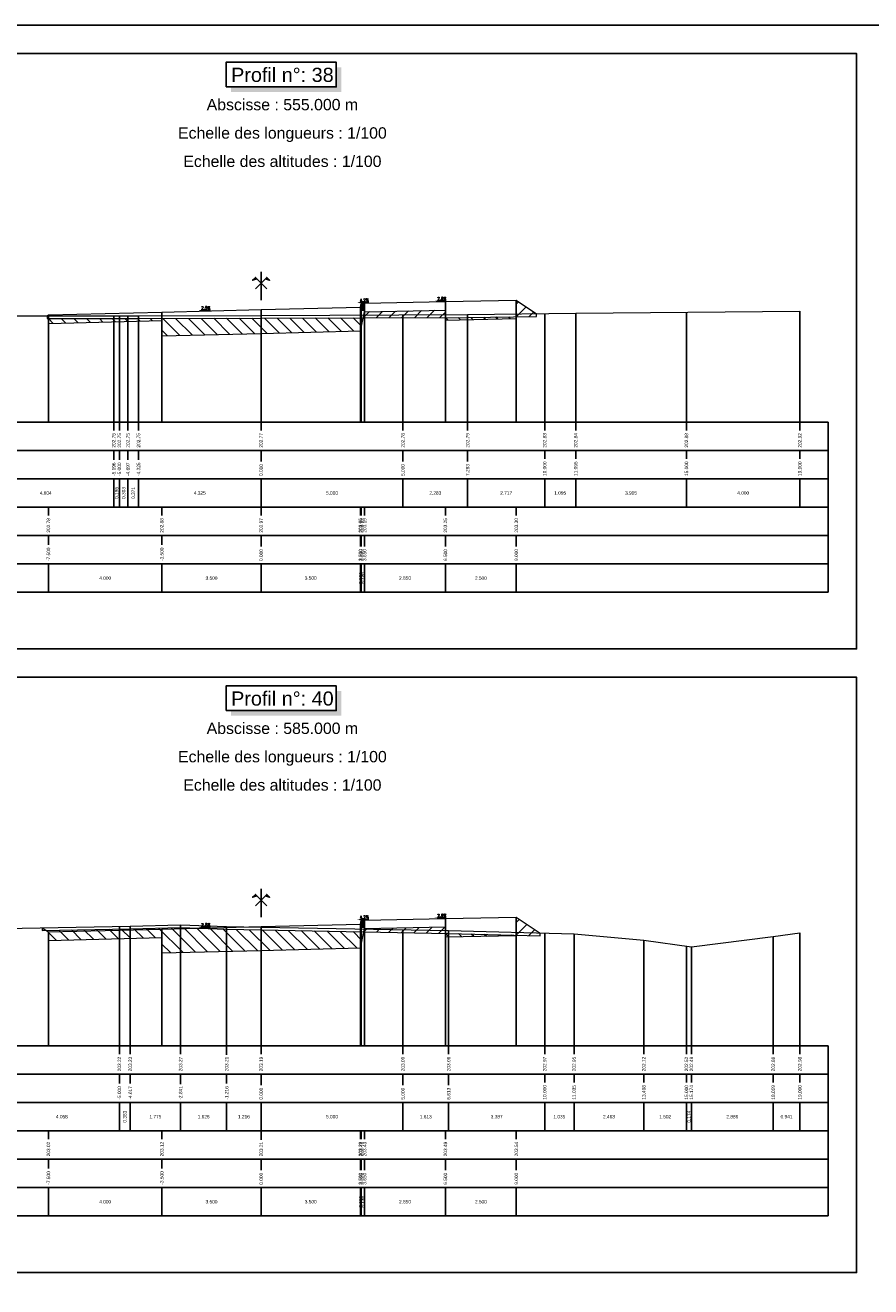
# Model space of a CAD drawing. Extents: x 1616800 to 1632437, y 2248456 to 2251974.
# Tile 386 of 399: x 1627876 to 1628175, y 2250229 to 2250674. Entities that reach past the tile are written whole.
import ezdxf
from ezdxf.enums import TextEntityAlignment as Align

# ---------------------------------------------------------------- set-up
doc = ezdxf.new("R2010")
doc.units = 0
doc.header["$LTSCALE"] = 2
doc.header["$PDMODE"] = 3
doc.header["$PDSIZE"] = 0.2
doc.layers.get('0').update_dxf_attribs({"linetype": 'CONTINUOUS'})
doc.layers.get('Defpoints').update_dxf_attribs({"linetype": 'CONTINUOUS'})
for name, color, linetype in [('X-PAP-PL_PT_1_Basse', 7, 'CONTINUOUS'), ('X-PAP-PL_PT_1_Bordure_T2', 7, 'CONTINUOUS'), ('X-PAP-PL_PT_1_Construction', 7, 'CONTINUOUS'), ('X-PAP-PL_PT_1_CotationsPentes', 7, 'CONTINUOUS'), ('X-PAP-PL_PT_1_FF', 7, 'CONTINUOUS'), ('X-PAP-PL_PT_1_Hachures', 7, 'CONTINUOUS'), ('X-PAP-PL_PT_1_MiseEnPage', 7, 'CONTINUOUS'), ('X-PAP-PL_PT_1_Ombrage', 7, 'CONTINUOUS'), ('X-PAP-PL_PT_1_PR', 7, 'CONTINUOUS'), ('X-PAP-PL_PT_1_Rappel', 7, 'CONTINUOUS'), ('X-PAP-PL_PT_1_Talus', 7, 'CONTINUOUS'), ('X-PAP-PL_PT_1_Textes', 7, 'CONTINUOUS'), ('X-PAP-PL_PT_1_TN', 7, 'CONTINUOUS'), ('X-PAP-PL_PT_1_TN décapé', 7, 'CONTINUOUS')]:
    doc.layers.add(name, color=color, linetype=linetype)
doc.styles.add('ARIAL-GRAS', font='arial.ttf')
doc.styles.add('COVA_COTATION', font='txt.shx')
doc.dimstyles.new('COVA_FLECHE0', dxfattribs={"dimtxt": 1, "dimasz": 1, "dimexe": 1, "dimexo": 0.625, "dimgap": 0.3, "dimtad": 1, "dimdec": 3, "dimzin": 0, "dimdsep": 46, "dimtxsty": 'COVA_COTATION', "dimblk2": 'NONE', "dimsah": 1, "dimcen": 0.09, "dimse1": 1, "dimse2": 1, "dimclrd": 7, "dimclrt": 7, "dimadec": 0, "dimazin": 0, "dimtfac": 1, "dimtdec": 4, "dimtofl": 0, "dimtmove": 2, "dimatfit": 3, "dimfxl": 1, "dimtolj": 1, "dimtzin": 0, "dimarcsym": 0})

# ---------------------------------------------------------------- blocks, each defined once
blk = doc.blocks.new('CovPrTrAxe')
blk.add_line((0, 0), (0, 1))
for points in [[(0.2, 0.4), (-0.2, 0.8), (-0.3, 0.7), (-0.15, 0.75)], [(-0.2, 0.4), (0.2, 0.8), (0.3, 0.7), (0.15, 0.75)]]:
    blk.add_lwpolyline(points)
blk = doc.blocks.new('*D489')
at = {"layer": 'Defpoints', "color": 0, "transparency": 16777216}
for p in [(1627937.43, 2250573.19), (1627941.62, 2250573.59), (1627941.63, 2250573.29)]:
    blk.add_point(p, dxfattribs=at)
at = {"layer": 'X-PAP-PL_PT_1_CotationsPentes', "color": 7, "lineweight": -2, "transparency": 16777216}
blk.add_line((1627938.42, 2250573.51), (1627941.62, 2250573.59), dxfattribs=at)
at = {"layer": 'X-PAP-PL_PT_1_CotationsPentes', "color": 7, "transparency": 16777216}
blk.add_solid([(1627938.42, 2250573.68), (1627938.43, 2250573.35), (1627937.42, 2250573.49)], dxfattribs=at)
at = {"layer": 'X-PAP-PL_PT_1_CotationsPentes', "color": 7, "transparency": 16777216, "insert": (1627940, 2250574.35), "char_height": 1, "attachment_point": 5, "rotation": 1.4321, "style": 'COVA_COTATION'}
blk.add_mtext('\\A1;2.5%', dxfattribs=at)
blk = doc.blocks.new('_None')
blk = doc.blocks.new('*D490')
at = {"layer": 'Defpoints', "color": 0, "transparency": 16777216}
for p in [(1627993.33, 2250575.9), (1627997.51, 2250576.38), (1627997.53, 2250576.08)]:
    blk.add_point(p, dxfattribs=at)
at = {"layer": 'X-PAP-PL_PT_1_CotationsPentes', "color": 7, "lineweight": -2, "transparency": 16777216}
blk.add_line((1627994.32, 2250576.24), (1627997.51, 2250576.38), dxfattribs=at)
at = {"layer": 'X-PAP-PL_PT_1_CotationsPentes', "color": 7, "transparency": 16777216}
blk.add_solid([(1627994.31, 2250576.41), (1627994.32, 2250576.08), (1627993.32, 2250576.2)], dxfattribs=at)
at = {"layer": 'X-PAP-PL_PT_1_CotationsPentes', "color": 7, "transparency": 16777216, "insert": (1627995.88, 2250577.11), "char_height": 1, "attachment_point": 5, "rotation": 2.3859, "style": 'COVA_COTATION'}
blk.add_mtext('\\A1;4.2%', dxfattribs=at)
blk = doc.blocks.new('*D491')
at = {"layer": 'Defpoints', "color": 0, "transparency": 16777216}
for p in [(1628020.76, 2250576.51), (1628024.79, 2250576.89), (1628024.79, 2250576.59)]:
    blk.add_point(p, dxfattribs=at)
at = {"layer": 'X-PAP-PL_PT_1_CotationsPentes', "color": 7, "lineweight": -2, "transparency": 16777216}
blk.add_line((1628021.76, 2250576.83), (1628024.79, 2250576.89), dxfattribs=at)
at = {"layer": 'X-PAP-PL_PT_1_CotationsPentes', "color": 7, "transparency": 16777216}
blk.add_solid([(1628021.75, 2250577), (1628021.76, 2250576.66), (1628020.76, 2250576.81)], dxfattribs=at)
at = {"layer": 'X-PAP-PL_PT_1_CotationsPentes', "color": 7, "transparency": 16777216, "insert": (1628023.26, 2250577.66), "char_height": 1, "attachment_point": 5, "rotation": 1.1458, "style": 'COVA_COTATION'}
blk.add_mtext('\\A1;2.0%', dxfattribs=at)
blk = doc.blocks.new('*D495')
at = {"layer": 'Defpoints', "color": 0, "transparency": 16777216}
for p in [(1627937.43, 2250355.59), (1627941.62, 2250355.99), (1627941.63, 2250355.69)]:
    blk.add_point(p, dxfattribs=at)
at = {"layer": 'X-PAP-PL_PT_1_CotationsPentes', "color": 7, "lineweight": -2, "transparency": 16777216}
blk.add_line((1627938.42, 2250355.91), (1627941.62, 2250355.99), dxfattribs=at)
at = {"layer": 'X-PAP-PL_PT_1_CotationsPentes', "color": 7, "transparency": 16777216}
blk.add_solid([(1627938.42, 2250356.08), (1627938.43, 2250355.75), (1627937.42, 2250355.89)], dxfattribs=at)
at = {"layer": 'X-PAP-PL_PT_1_CotationsPentes', "color": 7, "transparency": 16777216, "insert": (1627940, 2250356.75), "char_height": 1, "attachment_point": 5, "rotation": 1.4321, "style": 'COVA_COTATION'}
blk.add_mtext('\\A1;2.5%', dxfattribs=at)
blk = doc.blocks.new('*D496')
at = {"layer": 'Defpoints', "color": 0, "transparency": 16777216}
for p in [(1627993.33, 2250358.3), (1627997.51, 2250358.78), (1627997.53, 2250358.48)]:
    blk.add_point(p, dxfattribs=at)
at = {"layer": 'X-PAP-PL_PT_1_CotationsPentes', "color": 7, "lineweight": -2, "transparency": 16777216}
blk.add_line((1627994.32, 2250358.64), (1627997.51, 2250358.78), dxfattribs=at)
at = {"layer": 'X-PAP-PL_PT_1_CotationsPentes', "color": 7, "transparency": 16777216}
blk.add_solid([(1627994.31, 2250358.81), (1627994.32, 2250358.48), (1627993.32, 2250358.6)], dxfattribs=at)
at = {"layer": 'X-PAP-PL_PT_1_CotationsPentes', "color": 7, "transparency": 16777216, "insert": (1627995.88, 2250359.51), "char_height": 1, "attachment_point": 5, "rotation": 2.3859, "style": 'COVA_COTATION'}
blk.add_mtext('\\A1;4.2%', dxfattribs=at)
blk = doc.blocks.new('*D497')
at = {"layer": 'Defpoints', "color": 0, "transparency": 16777216}
for p in [(1628020.76, 2250358.91), (1628024.79, 2250359.29), (1628024.79, 2250358.99)]:
    blk.add_point(p, dxfattribs=at)
at = {"layer": 'X-PAP-PL_PT_1_CotationsPentes', "color": 7, "lineweight": -2, "transparency": 16777216}
blk.add_line((1628021.76, 2250359.23), (1628024.79, 2250359.29), dxfattribs=at)
at = {"layer": 'X-PAP-PL_PT_1_CotationsPentes', "color": 7, "transparency": 16777216}
blk.add_solid([(1628021.75, 2250359.4), (1628021.76, 2250359.06), (1628020.76, 2250359.21)], dxfattribs=at)
at = {"layer": 'X-PAP-PL_PT_1_CotationsPentes', "color": 7, "transparency": 16777216, "insert": (1628023.26, 2250360.06), "char_height": 1, "attachment_point": 5, "rotation": 1.1458, "style": 'COVA_COTATION'}
blk.add_mtext('\\A1;2.0%', dxfattribs=at)

msp = doc.modelspace()

# ---------------------------------------------------------------- hatches: boundary and pattern name
at = {"layer": 'X-PAP-PL_PT_1_Hachures'}
h = msp.add_hatch(dxfattribs=at)
h.set_pattern_fill('_U', scale=0.2, angle=45.000009, style=0, pattern_type=0)
h.set_pattern_definition([(45.00001, (1627664.528, 2250664.0711), (-0.14142138, 0.14142133), [])])
h.paths.add_polyline_path([(1627994.828, 2250575.9657), (1627994.528, 2250574.6157), (1627994.528, 2250573.5157), (1627996.028, 2250573.5157), (1627996.028, 2250576.0157)])
h = msp.add_hatch(dxfattribs=at)
h.set_pattern_fill('ANSI31', color=1, style=0)
h.set_pattern_definition([(45, (1628049.528, 2250571.22), (-2.2451, 2.2451), [])])
h.paths.add_polyline_path([(1628049.528, 2250571.2199), (1628056.6752, 2250571.3209), (1628056.6752, 2250572.3209), (1628049.528, 2250577.0857)])
h = msp.add_hatch(dxfattribs=at)
h.set_pattern_fill('ANSI31', color=1, style=0)
h.set_pattern_definition([(45, (1627884.117, 2250571.5917), (-2.245, 2.245), [])])
h.paths.add_polyline_path([(1627884.117, 2250571.5917), (1627884.117, 2250570.5917), (1627884.528, 2250570.5918), (1627884.528, 2250571.8657)])
h = msp.add_hatch(dxfattribs=at)
h.set_pattern_fill('ANSI31', color=6, angle=90, style=0)
h.set_pattern_definition([(135, (1627884.528, 2250570.5918), (-2.24506, -2.24506), [])])
h.paths.add_polyline_path([(1627884.528, 2250570.5918), (1627907.5699, 2250570.5967), (1627912.5628, 2250570.598), (1627916.2776, 2250570.5973), (1627959.528, 2250570.7388), (1627995.5518, 2250570.8567), (1627994.528, 2250566.2157), (1627959.528, 2250565.3407), (1627924.528, 2250564.4657), (1627924.528, 2250569.8657), (1627884.528, 2250568.8657)])
h = msp.add_hatch(dxfattribs=at)
h.set_pattern_fill('ANSI31', color=1, style=0)
h.set_pattern_definition([(45, (1627995.5518, 2250570.8567), (-2.24506, 2.24506), [])])
h.paths.add_polyline_path([(1627995.5518, 2250570.8567), (1628024.528, 2250570.9515), (1628024.528, 2250573.5857), (1627996.028, 2250573.0157)])
h = msp.add_hatch(dxfattribs=at)
h.set_pattern_fill('ANSI31', color=6, angle=90, style=0)
h.set_pattern_definition([(135, (1628024.528, 2250570.9515), (-2.24506, -2.24506), [])])
h.paths.add_polyline_path([(1628024.528, 2250570.9515), (1628032.3536, 2250570.9772), (1628049.528, 2250571.2199), (1628049.528, 2250570.5857), (1628024.528, 2250570.0857)])
h = msp.add_hatch(dxfattribs=at)
h.set_pattern_fill('_U', scale=0.2, angle=45.000009, style=0, pattern_type=0)
h.set_pattern_definition([(45.00001, (1627664.528, 2250444.0711), (-0.14142138, 0.14142133), [])])
h.paths.add_polyline_path([(1627994.828, 2250358.3657), (1627994.528, 2250357.0157), (1627994.528, 2250355.9157), (1627996.028, 2250355.9157), (1627996.028, 2250358.4157)])
h = msp.add_hatch(dxfattribs=at)
h.set_pattern_fill('ANSI31', color=1, style=0)
h.set_pattern_definition([(45, (1628049.528, 2250353.083), (-2.2451, 2.2451), [])])
h.paths.add_polyline_path([(1628049.528, 2250353.083), (1628057.9693, 2250352.8581), (1628057.9693, 2250353.8581), (1628049.528, 2250359.4857)])
h = msp.add_hatch(dxfattribs=at)
h.set_pattern_fill('ANSI31', color=1, style=0)
h.set_pattern_definition([(45, (1627882.3304, 2250355.7307), (-2.245, 2.245), [])])
h.paths.add_polyline_path([(1627882.3304, 2250355.7307), (1627882.3304, 2250354.7307), (1627883.7885, 2250354.7587)])
h = msp.add_hatch(dxfattribs=at)
h.set_pattern_fill('ANSI31', color=6, angle=90, style=0)
h.set_pattern_definition([(135, (1627883.7885, 2250354.7587), (-2.24506, -2.24506), [])])
h.paths.add_polyline_path([(1627883.7885, 2250354.7587), (1627913.3601, 2250355.3256), (1627931.1141, 2250355.7563), (1627947.3722, 2250355.1842), (1627959.528, 2250354.9567), (1627995.7771, 2250354.2781), (1627994.528, 2250348.6157), (1627959.528, 2250347.7407), (1627924.528, 2250346.8657), (1627924.528, 2250352.2657), (1627884.528, 2250351.2657), (1627884.528, 2250354.2657)])
h = msp.add_hatch(dxfattribs=at)
h.set_pattern_fill('ANSI31', color=1, style=0)
h.set_pattern_definition([(45, (1627995.777, 2250354.278), (-2.24506, 2.24506), [])])
h.paths.add_polyline_path([(1627995.7771, 2250354.2781), (1628024.528, 2250353.7399), (1628024.528, 2250355.9857), (1627996.028, 2250355.4157)])
h = msp.add_hatch(dxfattribs=at)
h.set_pattern_fill('ANSI31', color=6, angle=90, style=0)
h.set_pattern_definition([(135, (1628024.528, 2250353.74), (-2.24506, -2.24506), [])])
h.paths.add_polyline_path([(1628024.528, 2250353.7399), (1628025.6614, 2250353.7187), (1628049.528, 2250353.083), (1628049.528, 2250352.9857), (1628024.528, 2250352.4857)])

# ---------------------------------------------------------------- linework, layer by layer
at = {"layer": 'X-PAP-PL_PT_1_Basse', "color": 7, "linetype": 'Continuous', "lineweight": 0, "flags": 128}
for points in [[(1627884.117, 2250571.5917), (1627884.528, 2250571.8657), (1627884.528, 2250568.8657), (1627924.528, 2250569.8657), (1627924.528, 2250564.4657), (1627959.528, 2250565.3407), (1627994.528, 2250566.2157), (1627996.028, 2250573.0157), (1628024.528, 2250573.5857), (1628024.528, 2250570.0857), (1628049.528, 2250570.5857), (1628049.528, 2250577.0857), (1628056.6752, 2250572.3209)], [(1627882.3304, 2250355.7307), (1627884.528, 2250354.2657), (1627884.528, 2250351.2657), (1627924.528, 2250352.2657), (1627924.528, 2250346.8657), (1627959.528, 2250347.7407), (1627994.528, 2250348.6157), (1627996.028, 2250355.4157), (1628024.528, 2250355.9857), (1628024.528, 2250352.4857), (1628049.528, 2250352.9857), (1628049.528, 2250359.4857), (1628057.9693, 2250353.8581)]]:
    msp.add_lwpolyline(points, dxfattribs=at)
at = {"layer": 'X-PAP-PL_PT_1_Bordure_T2', "color": 4, "linetype": 'Continuous', "lineweight": 0, "flags": 128}
for points in [[(1627994.528, 2250574.6157), (1627994.528, 2250573.5157), (1627996.028, 2250573.5157), (1627996.028, 2250576.0157)], [(1627994.528, 2250357.0157), (1627994.528, 2250355.9157), (1627996.028, 2250355.9157), (1627996.028, 2250358.4157)]]:
    msp.add_lwpolyline(points, dxfattribs=at)
at = {"layer": 'X-PAP-PL_PT_1_Construction'}
for p, q in [((1627704.528, 2250534.0711), (1628159.528, 2250534.0711)), ((1628159.528, 2250474.0711), (1628159.528, 2250534.0711)), ((1628159.528, 2250524.0711), (1627704.528, 2250524.0711)), ((1628159.528, 2250514.0711), (1627704.528, 2250514.0711)), ((1628159.528, 2250504.0711), (1627704.528, 2250504.0711)), ((1628159.528, 2250494.0711), (1627704.528, 2250494.0711)), ((1628159.528, 2250484.0711), (1627704.528, 2250484.0711)), ((1627704.528, 2250474.0711), (1628159.528, 2250474.0711)), ((1627704.528, 2250314.0711), (1628159.528, 2250314.0711)), ((1628159.528, 2250254.0711), (1628159.528, 2250314.0711)), ((1628159.528, 2250304.0711), (1627704.528, 2250304.0711)), ((1628159.528, 2250294.0711), (1627704.528, 2250294.0711)), ((1628159.528, 2250284.0711), (1627704.528, 2250284.0711)), ((1628159.528, 2250274.0711), (1627704.528, 2250274.0711)), ((1628159.528, 2250264.0711), (1627704.528, 2250264.0711)), ((1627704.528, 2250254.0711), (1628159.528, 2250254.0711))]:
    msp.add_line(p, q, dxfattribs=at)
at = {"layer": 'X-PAP-PL_PT_1_Construction', "color": 95}
for p, q in [((1627907.5699, 2250531.1314), (1627907.5699, 2250534.0711)), ((1627909.528, 2250531.1314), (1627909.528, 2250534.0711)), ((1627912.5628, 2250531.1314), (1627912.5628, 2250534.0711)), ((1627916.2776, 2250531.1314), (1627916.2776, 2250534.0711)), ((1627959.528, 2250531.1224), (1627959.528, 2250534.0711)), ((1628009.528, 2250531.1248), (1628009.528, 2250534.0711)), ((1628032.3536, 2250531.1248), (1628032.3536, 2250534.0711)), ((1628059.528, 2250531.1224), (1628059.528, 2250534.0711)), ((1628070.4747, 2250531.1175), (1628070.4747, 2250534.0711)), ((1628109.528, 2250531.1248), (1628109.528, 2250534.0711)), ((1628149.528, 2250531.1101), (1628149.528, 2250534.0711)), ((1627907.5699, 2250520.7475), (1627907.5699, 2250524.0711)), ((1627909.528, 2250520.7442), (1627909.528, 2250524.0711)), ((1627912.5628, 2250520.7483), (1627912.5628, 2250524.0711)), ((1627916.2776, 2250520.7573), (1627916.2776, 2250524.0711)), ((1627959.528, 2250520.186), (1627959.528, 2250524.0711)), ((1628009.528, 2250520.186), (1628009.528, 2250524.0711)), ((1628032.3536, 2250520.1901), (1628032.3536, 2250524.0711)), ((1628059.528, 2250521.1183), (1628059.528, 2250524.0711)), ((1628070.4747, 2250521.1314), (1628070.4747, 2250524.0711)), ((1628109.528, 2250521.1183), (1628109.528, 2250524.0711)), ((1628149.528, 2250521.1183), (1628149.528, 2250524.0711)), ((1627907.5699, 2250504.0711), (1627907.5699, 2250514.0711)), ((1627909.528, 2250504.0711), (1627909.528, 2250514.0711)), ((1627912.5628, 2250504.0711), (1627912.5628, 2250514.0711)), ((1627916.2776, 2250504.0711), (1627916.2776, 2250514.0711)), ((1627959.528, 2250504.0711), (1627959.528, 2250514.0711)), ((1628009.528, 2250504.0711), (1628009.528, 2250514.0711)), ((1628032.3536, 2250504.0711), (1628032.3536, 2250514.0711)), ((1628059.528, 2250504.0711), (1628059.528, 2250514.0711)), ((1628070.4747, 2250504.0711), (1628070.4747, 2250514.0711)), ((1628109.528, 2250504.0711), (1628109.528, 2250514.0711)), ((1628149.528, 2250504.0711), (1628149.528, 2250514.0711)), ((1627909.528, 2250311.1101), (1627909.528, 2250314.0711)), ((1627913.3601, 2250311.1224), (1627913.3601, 2250314.0711)), ((1627931.1141, 2250311.1224), (1627931.1141, 2250314.0711)), ((1627947.3722, 2250310.8907), (1627947.3722, 2250314.0711)), ((1627959.528, 2250311.1248), (1627959.528, 2250314.0711)), ((1628009.528, 2250311.1248), (1628009.528, 2250314.0711)), ((1628025.6614, 2250311.1216), (1628025.6614, 2250314.0711)), ((1628059.528, 2250311.1224), (1628059.528, 2250314.0711)), ((1628069.8783, 2250311.1314), (1628069.8783, 2250314.0711)), ((1628094.5102, 2250311.1101), (1628094.5102, 2250314.0711)), ((1628109.528, 2250311.1101), (1628109.528, 2250314.0711)), ((1628111.2662, 2250311.1248), (1628111.2662, 2250314.0711)), ((1628140.1229, 2250311.1216), (1628140.1229, 2250314.0711)), ((1628149.528, 2250311.1248), (1628149.528, 2250314.0711)), ((1627909.528, 2250300.7442), (1627909.528, 2250304.0711)), ((1627913.3601, 2250300.7483), (1627913.3601, 2250304.0711)), ((1627931.1141, 2250300.5167), (1627931.1141, 2250304.0711)), ((1627947.3722, 2250300.7475), (1627947.3722, 2250304.0711)), ((1627959.528, 2250300.186), (1627959.528, 2250304.0711)), ((1628009.528, 2250300.186), (1628009.528, 2250304.0711)), ((1628025.6614, 2250300.1901), (1628025.6614, 2250304.0711)), ((1628059.528, 2250301.1183), (1628059.528, 2250304.0711)), ((1628069.8783, 2250301.1314), (1628069.8783, 2250304.0711)), ((1628094.5102, 2250301.1248), (1628094.5102, 2250304.0711)), ((1628109.528, 2250301.1183), (1628109.528, 2250304.0711)), ((1628111.2662, 2250301.1175), (1628111.2662, 2250304.0711)), ((1628140.1229, 2250301.1248), (1628140.1229, 2250304.0711)), ((1628149.528, 2250301.1183), (1628149.528, 2250304.0711)), ((1627909.528, 2250284.0711), (1627909.528, 2250294.0711)), ((1627913.3601, 2250284.0711), (1627913.3601, 2250294.0711)), ((1627931.1141, 2250284.0711), (1627931.1141, 2250294.0711)), ((1627947.3722, 2250284.0711), (1627947.3722, 2250294.0711)), ((1627959.528, 2250284.0711), (1627959.528, 2250294.0711)), ((1628009.528, 2250284.0711), (1628009.528, 2250294.0711)), ((1628025.6614, 2250284.0711), (1628025.6614, 2250294.0711)), ((1628059.528, 2250284.0711), (1628059.528, 2250294.0711)), ((1628069.8783, 2250284.0711), (1628069.8783, 2250294.0711)), ((1628094.5102, 2250284.0711), (1628094.5102, 2250294.0711)), ((1628109.528, 2250284.0711), (1628109.528, 2250294.0711)), ((1628111.2662, 2250284.0711), (1628111.2662, 2250294.0711)), ((1628140.1229, 2250284.0711), (1628140.1229, 2250294.0711)), ((1628149.528, 2250284.0711), (1628149.528, 2250294.0711))]:
    msp.add_line(p, q, dxfattribs=at)
at = {"layer": 'X-PAP-PL_PT_1_Construction', "color": 1}
for p, q in [((1627884.528, 2250501.1248), (1627884.528, 2250504.0711)), ((1627924.528, 2250501.1248), (1627924.528, 2250504.0711)), ((1627959.528, 2250501.1224), (1627959.528, 2250504.0711)), ((1627994.528, 2250501.1314), (1627994.528, 2250504.0711)), ((1627994.828, 2250501.1248), (1627994.828, 2250504.0711)), ((1627996.028, 2250501.1248), (1627996.028, 2250504.0711)), ((1628024.528, 2250501.1314), (1628024.528, 2250504.0711)), ((1628049.528, 2250501.1183), (1628049.528, 2250504.0711)), ((1627884.528, 2250490.7442), (1627884.528, 2250494.0711)), ((1627924.528, 2250490.7442), (1627924.528, 2250494.0711)), ((1627959.528, 2250490.186), (1627959.528, 2250494.0711)), ((1627994.528, 2250490.186), (1627994.528, 2250494.0711)), ((1627994.828, 2250490.186), (1627994.828, 2250494.0711)), ((1627996.028, 2250490.186), (1627996.028, 2250494.0711)), ((1628024.528, 2250490.186), (1628024.528, 2250494.0711)), ((1628049.528, 2250490.186), (1628049.528, 2250494.0711)), ((1627884.528, 2250474.0711), (1627884.528, 2250484.0711)), ((1627924.528, 2250474.0711), (1627924.528, 2250484.0711)), ((1627959.528, 2250474.0711), (1627959.528, 2250484.0711)), ((1627994.528, 2250474.0711), (1627994.528, 2250484.0711)), ((1627994.828, 2250474.0711), (1627994.828, 2250484.0711)), ((1627996.028, 2250474.0711), (1627996.028, 2250484.0711)), ((1628024.528, 2250474.0711), (1628024.528, 2250484.0711)), ((1628049.528, 2250474.0711), (1628049.528, 2250484.0711)), ((1627884.528, 2250281.1101), (1627884.528, 2250284.0711)), ((1627924.528, 2250281.1101), (1627924.528, 2250284.0711)), ((1627959.528, 2250280.8907), (1627959.528, 2250284.0711)), ((1627994.528, 2250281.1248), (1627994.528, 2250284.0711)), ((1627994.828, 2250281.1224), (1627994.828, 2250284.0711)), ((1627996.028, 2250281.1224), (1627996.028, 2250284.0711)), ((1628024.528, 2250281.1248), (1628024.528, 2250284.0711)), ((1628049.528, 2250281.1175), (1628049.528, 2250284.0711)), ((1627884.528, 2250270.7442), (1627884.528, 2250274.0711)), ((1627924.528, 2250270.7442), (1627924.528, 2250274.0711)), ((1627959.528, 2250270.186), (1627959.528, 2250274.0711)), ((1627994.528, 2250270.186), (1627994.528, 2250274.0711)), ((1627994.828, 2250270.186), (1627994.828, 2250274.0711)), ((1627996.028, 2250270.186), (1627996.028, 2250274.0711)), ((1628024.528, 2250270.186), (1628024.528, 2250274.0711)), ((1628049.528, 2250270.186), (1628049.528, 2250274.0711)), ((1627884.528, 2250254.0711), (1627884.528, 2250264.0711)), ((1627924.528, 2250254.0711), (1627924.528, 2250264.0711)), ((1627959.528, 2250254.0711), (1627959.528, 2250264.0711)), ((1627994.528, 2250254.0711), (1627994.528, 2250264.0711)), ((1627994.828, 2250254.0711), (1627994.828, 2250264.0711)), ((1627996.028, 2250254.0711), (1627996.028, 2250264.0711)), ((1628024.528, 2250254.0711), (1628024.528, 2250264.0711)), ((1628049.528, 2250254.0711), (1628049.528, 2250264.0711))]:
    msp.add_line(p, q, dxfattribs=at)
at = {"layer": 'X-PAP-PL_PT_1_Construction', "flags": 128}
for points in [[(1627664.528, 2250664.0711), (1628169.528, 2250664.0711), (1628169.528, 2250454.0711), (1627664.528, 2250454.0711)], [(1627664.528, 2250444.0711), (1628169.528, 2250444.0711), (1628169.528, 2250234.0711), (1627664.528, 2250234.0711)]]:
    msp.add_lwpolyline(points, close=True, dxfattribs=at)
at = {"layer": 'X-PAP-PL_PT_1_FF', "color": 7, "linetype": 'Continuous', "lineweight": 0, "flags": 128}
for points in [[(1627884.528, 2250571.8657), (1627884.528, 2250568.8657), (1627924.528, 2250569.8657), (1627924.528, 2250564.4657), (1627959.528, 2250565.3407), (1627994.528, 2250566.2157), (1627996.028, 2250573.0157), (1628024.528, 2250573.5857), (1628024.528, 2250570.0857), (1628049.528, 2250570.5857), (1628049.528, 2250577.0857)], [(1627884.528, 2250354.2657), (1627884.528, 2250351.2657), (1627924.528, 2250352.2657), (1627924.528, 2250346.8657), (1627959.528, 2250347.7407), (1627994.528, 2250348.6157), (1627996.028, 2250355.4157), (1628024.528, 2250355.9857), (1628024.528, 2250352.4857), (1628049.528, 2250352.9857), (1628049.528, 2250359.4857)]]:
    msp.add_lwpolyline(points, dxfattribs=at)
at = {"layer": 'X-PAP-PL_PT_1_MiseEnPage', "flags": 128}
msp.add_lwpolyline([(1627654.528, 2250674.0711), (1628842.528, 2250674.0711), (1628842.528, 2249834.0711), (1627654.528, 2249834.0711)], close=True, dxfattribs=at)
at = {"layer": 'X-PAP-PL_PT_1_Ombrage', "flags": 128}
for points in [[(1627947.1685, 2250652.3033), (1627986.0417, 2250652.3033), (1627986.0417, 2250661.0128), (1627947.1685, 2250661.0128), (1627947.1685, 2250652.3033)], [(1627947.1685, 2250432.3033), (1627986.0144, 2250432.3033), (1627986.0144, 2250441.0094), (1627947.1685, 2250441.0094), (1627947.1685, 2250432.3033)]]:
    msp.add_lwpolyline(points, dxfattribs=at)
at = {"layer": 'X-PAP-PL_PT_1_Ombrage', "color": 7}
for points in [[(1627986.0417, 2250652.3033), (1627986.0417, 2250659.245), (1627987.8094, 2250650.5356), (1627987.8094, 2250659.245)], [(1627948.9362, 2250652.3033), (1627986.0417, 2250652.3033), (1627948.9362, 2250650.5356), (1627987.8094, 2250650.5356)], [(1627986.0144, 2250432.3033), (1627986.0144, 2250439.2416), (1627987.7821, 2250430.5356), (1627987.7821, 2250439.2416)], [(1627948.9362, 2250432.3033), (1627986.0144, 2250432.3033), (1627948.9362, 2250430.5356), (1627987.7821, 2250430.5356)]]:
    msp.add_solid(points, dxfattribs=at)
at = {"layer": 'X-PAP-PL_PT_1_PR', "color": 7, "linetype": 'Continuous', "lineweight": 0, "flags": 128}
for points in [[(1627884.528, 2250571.8657), (1627924.528, 2250572.8657), (1627959.528, 2250573.7407), (1627994.528, 2250574.6157), (1627994.828, 2250575.9657), (1627996.028, 2250576.0157), (1628024.528, 2250576.5857), (1628049.528, 2250577.0857)], [(1627884.528, 2250354.2657), (1627924.528, 2250355.2657), (1627959.528, 2250356.1407), (1627994.528, 2250357.0157), (1627994.828, 2250358.3657), (1627996.028, 2250358.4157), (1628024.528, 2250358.9857), (1628049.528, 2250359.4857)]]:
    msp.add_lwpolyline(points, dxfattribs=at)
at = {"layer": 'X-PAP-PL_PT_1_Rappel', "color": 1, "linetype": 'Continuous'}
for p, q in [((1627994.528, 2250534.0711), (1627994.528, 2250574.6157)), ((1627994.828, 2250534.0711), (1627994.828, 2250575.9657)), ((1627996.028, 2250534.0711), (1627996.028, 2250576.0157)), ((1628024.528, 2250534.0711), (1628024.528, 2250576.5857)), ((1628049.528, 2250534.0711), (1628049.528, 2250577.0857)), ((1627884.528, 2250534.0711), (1627884.528, 2250571.8657)), ((1627924.528, 2250534.0711), (1627924.528, 2250572.8657)), ((1627959.528, 2250534.0711), (1627959.528, 2250573.7407)), ((1627959.528, 2250314.0711), (1627959.528, 2250356.1407)), ((1627994.528, 2250314.0711), (1627994.528, 2250357.0157)), ((1627994.828, 2250314.0711), (1627994.828, 2250358.3657)), ((1627996.028, 2250314.0711), (1627996.028, 2250358.4157)), ((1628024.528, 2250314.0711), (1628024.528, 2250358.9857)), ((1628049.528, 2250314.0711), (1628049.528, 2250359.4857)), ((1627884.528, 2250314.0711), (1627884.528, 2250354.2657)), ((1627924.528, 2250314.0711), (1627924.528, 2250355.2657))]:
    msp.add_line(p, q, dxfattribs=at)
at = {"layer": 'X-PAP-PL_PT_1_Rappel', "color": 95, "linetype": 'Continuous'}
for p, q in [((1627907.5699, 2250534.0711), (1627907.5699, 2250571.5967)), ((1627909.528, 2250534.0711), (1627909.528, 2250571.5972)), ((1627912.5628, 2250534.0711), (1627912.5628, 2250571.598)), ((1627916.2776, 2250534.0711), (1627916.2776, 2250571.5973)), ((1627959.528, 2250534.0711), (1627959.528, 2250571.7388)), ((1627959.528, 2250534.0711), (1627959.528, 2250571.7388)), ((1628009.528, 2250534.0711), (1628009.528, 2250571.9025)), ((1628032.3536, 2250534.0711), (1628032.3536, 2250571.9772)), ((1628059.528, 2250534.0711), (1628059.528, 2250572.3612)), ((1628070.4747, 2250534.0711), (1628070.4747, 2250572.5159)), ((1628109.528, 2250534.0711), (1628109.528, 2250572.8836)), ((1628149.528, 2250534.0711), (1628149.528, 2250573.2603)), ((1627909.528, 2250314.0711), (1627909.528, 2250356.2521)), ((1627913.3601, 2250314.0711), (1627913.3601, 2250356.3256)), ((1627931.1141, 2250314.0711), (1627931.1141, 2250356.7563)), ((1627947.3722, 2250314.0711), (1627947.3722, 2250356.1842)), ((1627959.528, 2250314.0711), (1627959.528, 2250355.9567)), ((1627959.528, 2250314.0711), (1627959.528, 2250355.9567)), ((1628009.528, 2250314.0711), (1628009.528, 2250355.0207)), ((1628025.6614, 2250314.0711), (1628025.6614, 2250354.7187)), ((1628059.528, 2250314.0711), (1628059.528, 2250353.8166)), ((1628069.8783, 2250314.0711), (1628069.8783, 2250353.5409)), ((1628140.1229, 2250314.0711), (1628140.1229, 2250352.661)), ((1628149.528, 2250314.0711), (1628149.528, 2250353.9156)), ((1628094.5102, 2250314.0711), (1628094.5102, 2250351.2954)), ((1628109.528, 2250314.0711), (1628109.528, 2250349.2488)), ((1628111.2662, 2250314.0711), (1628111.2662, 2250349.0119))]:
    msp.add_line(p, q, dxfattribs=at)
at = {"layer": 'X-PAP-PL_PT_1_Talus', "color": 7, "linetype": 'Continuous', "lineweight": 0, "flags": 128}
for points in [[(1628049.528, 2250577.0857), (1628056.6752, 2250572.3209)], [(1627884.117, 2250571.5917), (1627884.528, 2250571.8657)], [(1628049.528, 2250359.4857), (1628057.9693, 2250353.8581)], [(1627882.3304, 2250355.7307), (1627884.528, 2250354.2657)]]:
    msp.add_lwpolyline(points, dxfattribs=at)
at = {"layer": 'X-PAP-PL_PT_1_TN', "color": 95, "linetype": 'Continuous', "lineweight": 0, "flags": 128}
for points in [[(1627784.528, 2250571.5619), (1627827.3689, 2250571.6714), (1627846.5419, 2250571.5835), (1627907.5699, 2250571.5967), (1627912.5628, 2250571.598), (1627916.2776, 2250571.5973), (1627959.528, 2250571.7388), (1627959.528, 2250571.7388), (1628032.3536, 2250571.9772), (1628070.4747, 2250572.5159), (1628149.528, 2250573.2603)], [(1627784.528, 2250354.7535), (1627794.0384, 2250354.5413), (1627803.5966, 2250355.1932), (1627841.993, 2250355.1135), (1627868.9508, 2250355.4742), (1627913.3601, 2250356.3256), (1627931.1141, 2250356.7563), (1627947.3722, 2250356.1842), (1627959.528, 2250355.9567), (1627959.528, 2250355.9567), (1628025.6614, 2250354.7187), (1628069.8783, 2250353.5409), (1628094.5102, 2250351.2954), (1628111.2662, 2250349.0119), (1628140.1229, 2250352.661), (1628149.528, 2250353.9156)]]:
    msp.add_lwpolyline(points, dxfattribs=at)
at = {"layer": 'X-PAP-PL_PT_1_TN décapé', "color": 9, "linetype": 'Continuous', "lineweight": 0, "flags": 128}
for points in [[(1627884.117, 2250571.5917), (1627884.117, 2250570.5917), (1627907.5699, 2250570.5967), (1627912.5628, 2250570.598), (1627916.2776, 2250570.5973), (1627959.528, 2250570.7388), (1627959.528, 2250570.7388), (1628032.3536, 2250570.9772), (1628056.6752, 2250571.3209), (1628056.6752, 2250572.3209)], [(1627882.3304, 2250355.7307), (1627882.3304, 2250354.7307), (1627913.3601, 2250355.3256), (1627931.1141, 2250355.7563), (1627947.3722, 2250355.1842), (1627959.528, 2250354.9567), (1627959.528, 2250354.9567), (1628025.6614, 2250353.7187), (1628057.9693, 2250352.8581), (1628057.9693, 2250353.8581)]]:
    msp.add_lwpolyline(points, dxfattribs=at)

# ---------------------------------------------------------------- block references
at = {"layer": 'X-PAP-PL_PT_1_Construction', "xscale": 10, "yscale": 10}
for p in [(1627959.528, 2250577.0857), (1627959.528, 2250359.4857)]:
    msp.add_blockref('CovPrTrAxe', p, dxfattribs=at)

# ---------------------------------------------------------------- texts
at = {"layer": 'X-PAP-PL_PT_1_Textes', "color": 7, "style": 'ARIAL-GRAS'}
for s, height, p in [('Profil n°: 38', 5, (1627967.028, 2250654.0711)), ('Abscisse : 555.000 m', 4, (1627967.028, 2250644.0711)), ('Echelle des longueurs : 1/100', 4, (1627967.028, 2250634.0711)), ('Echelle des altitudes : 1/100', 4, (1627967.028, 2250624.0711)), ('Profil n°: 40', 5, (1627967.028, 2250434.0711)), ('Abscisse : 585.000 m', 4, (1627967.028, 2250424.0711)), ('Echelle des longueurs : 1/100', 4, (1627967.028, 2250414.0711)), ('Echelle des altitudes : 1/100', 4, (1627967.028, 2250404.0711))]:
    msp.add_text(s, height=height, dxfattribs=at).set_placement(p, align=Align.CENTER)
for s, p in [('202.75', (1627907.5699, 2250525.0711)), ('202.75', (1627909.528, 2250525.0711)), ('202.75', (1627912.5628, 2250525.0711)), ('202.75', (1627916.2776, 2250525.0711)), ('202.77', (1627959.528, 2250525.0711)), ('202.78', (1628009.528, 2250525.0711)), ('202.79', (1628032.3536, 2250525.0711)), ('202.83', (1628059.528, 2250525.0711)), ('202.84', (1628070.4747, 2250525.0711)), ('202.88', (1628109.528, 2250525.0711)), ('202.92', (1628149.528, 2250525.0711)), ('-5.196', (1627907.5699, 2250515.0711)), ('-5.000', (1627909.528, 2250515.0711)), ('-4.697', (1627912.5628, 2250515.0711)), ('-4.325', (1627916.2776, 2250515.0711)), ('0.000', (1627959.528, 2250515.0711)), ('5.000', (1628009.528, 2250515.0711)), ('7.283', (1628032.3536, 2250515.0711)), ('10.000', (1628059.528, 2250515.0711)), ('11.095', (1628070.4747, 2250515.0711)), ('15.000', (1628109.528, 2250515.0711)), ('19.000', (1628149.528, 2250515.0711)), ('202.78', (1627884.528, 2250495.0711)), ('202.88', (1627924.528, 2250495.0711)), ('202.97', (1627959.528, 2250495.0711)), ('203.05', (1627994.528, 2250495.0711)), ('203.19', (1627994.828, 2250495.0711)), ('203.19', (1627996.028, 2250495.0711)), ('203.25', (1628024.528, 2250495.0711)), ('203.30', (1628049.528, 2250495.0711)), ('-7.500', (1627884.528, 2250485.0711)), ('-3.500', (1627924.528, 2250485.0711)), ('0.000', (1627959.528, 2250485.0711)), ('3.500', (1627994.528, 2250485.0711)), ('3.530', (1627994.828, 2250485.0711)), ('3.650', (1627996.028, 2250485.0711)), ('6.500', (1628024.528, 2250485.0711)), ('9.000', (1628049.528, 2250485.0711)), ('203.22', (1627909.528, 2250305.0711)), ('203.23', (1627913.3601, 2250305.0711)), ('203.27', (1627931.1141, 2250305.0711)), ('203.21', (1627947.3722, 2250305.0711)), ('203.19', (1627959.528, 2250305.0711)), ('203.09', (1628009.528, 2250305.0711)), ('203.06', (1628025.6614, 2250305.0711)), ('202.97', (1628059.528, 2250305.0711)), ('202.95', (1628069.8783, 2250305.0711)), ('202.72', (1628094.5102, 2250305.0711)), ('202.52', (1628109.528, 2250305.0711)), ('202.49', (1628111.2662, 2250305.0711)), ('202.86', (1628140.1229, 2250305.0711)), ('202.98', (1628149.528, 2250305.0711)), ('-5.000', (1627909.528, 2250295.0711)), ('-4.617', (1627913.3601, 2250295.0711)), ('-2.841', (1627931.1141, 2250295.0711)), ('-1.216', (1627947.3722, 2250295.0711)), ('0.000', (1627959.528, 2250295.0711)), ('5.000', (1628009.528, 2250295.0711)), ('6.613', (1628025.6614, 2250295.0711)), ('10.000', (1628059.528, 2250295.0711)), ('11.035', (1628069.8783, 2250295.0711)), ('13.498', (1628094.5102, 2250295.0711)), ('15.000', (1628109.528, 2250295.0711)), ('15.174', (1628111.2662, 2250295.0711)), ('18.059', (1628140.1229, 2250295.0711)), ('19.000', (1628149.528, 2250295.0711)), ('203.02', (1627884.528, 2250275.0711)), ('203.12', (1627924.528, 2250275.0711)), ('203.21', (1627959.528, 2250275.0711)), ('203.29', (1627994.528, 2250275.0711)), ('203.43', (1627994.828, 2250275.0711)), ('203.43', (1627996.028, 2250275.0711)), ('203.49', (1628024.528, 2250275.0711)), ('203.54', (1628049.528, 2250275.0711)), ('-7.500', (1627884.528, 2250265.0711)), ('-3.500', (1627924.528, 2250265.0711)), ('0.000', (1627959.528, 2250265.0711)), ('3.500', (1627994.528, 2250265.0711)), ('3.530', (1627994.828, 2250265.0711)), ('3.650', (1627996.028, 2250265.0711)), ('6.500', (1628024.528, 2250265.0711)), ('9.000', (1628049.528, 2250265.0711))]:
    msp.add_text(s, height=1.2, rotation=90, dxfattribs=at).set_placement(p, align=Align.MIDDLE_LEFT)
for s, p in [('4.804', (1627883.549, 2250509.0711)), ('4.325', (1627937.9028, 2250509.0711)), ('5.000', (1627984.528, 2250509.0711)), ('2.283', (1628020.9408, 2250509.0711)), ('2.717', (1628045.9408, 2250509.0711)), ('1.095', (1628065.0014, 2250509.0711)), ('3.905', (1628090.0014, 2250509.0711)), ('4.000', (1628129.528, 2250509.0711)), ('4.000', (1627904.528, 2250479.0711)), ('3.500', (1627942.028, 2250479.0711)), ('3.500', (1627977.028, 2250479.0711)), ('2.850', (1628010.278, 2250479.0711)), ('2.500', (1628037.028, 2250479.0711)), ('4.058', (1627889.2394, 2250289.0711)), ('1.775', (1627922.2371, 2250289.0711)), ('1.626', (1627939.2431, 2250289.0711)), ('1.216', (1627953.4501, 2250289.0711)), ('5.000', (1627984.528, 2250289.0711)), ('1.613', (1628017.5947, 2250289.0711)), ('3.387', (1628042.5947, 2250289.0711)), ('1.035', (1628064.7032, 2250289.0711)), ('2.463', (1628082.1943, 2250289.0711)), ('1.502', (1628102.0191, 2250289.0711)), ('2.886', (1628125.6946, 2250289.0711)), ('0.941', (1628144.8255, 2250289.0711)), ('4.000', (1627904.528, 2250259.0711)), ('3.500', (1627942.028, 2250259.0711)), ('3.500', (1627977.028, 2250259.0711)), ('2.850', (1628010.278, 2250259.0711)), ('2.500', (1628037.028, 2250259.0711))]:
    msp.add_text(s, height=1.2, dxfattribs=at).set_placement(p, align=Align.MIDDLE_CENTER)
for s, p in [('0.196', (1627908.549, 2250509.0711)), ('0.303', (1627911.0454, 2250509.0711)), ('0.371', (1627914.4202, 2250509.0711)), ('0.030', (1627994.678, 2250479.0711)), ('0.120', (1627995.428, 2250479.0711)), ('0.383', (1627911.444, 2250289.0711)), ('0.174', (1628110.3971, 2250289.0711)), ('0.030', (1627994.678, 2250259.0711)), ('0.120', (1627995.428, 2250259.0711))]:
    msp.add_text(s, height=1.2, rotation=90, dxfattribs=at).set_placement(p, align=Align.MIDDLE_CENTER)

# ---------------------------------------------------------------- dimensions: what is measured, and where the dimension line sits
at = {"layer": 'X-PAP-PL_PT_1_CotationsPentes'}
for p1, p2, text, picture, middle in [((1627937.4286, 2250573.1882), (1627941.6273, 2250573.2931), '2.5%', '*D489', (1627940.0003, 2250574.3528)), ((1627993.3298, 2250575.9032), (1627997.5262, 2250576.0781), '4.2%', '*D490', (1627995.8818, 2250577.1105)), ((1628020.7617, 2250576.5103), (1628024.7943, 2250576.591), '2.0%', '*D491', (1628023.2559, 2250577.6604)), ((1628020.7617, 2250358.9103), (1628024.7943, 2250358.991), '2.0%', '*D497', (1628023.2559, 2250360.0604)), ((1627937.4286, 2250355.5882), (1627941.6273, 2250355.6931), '2.5%', '*D495', (1627940.0003, 2250356.7528)), ((1627993.3298, 2250358.3032), (1627997.5262, 2250358.4781), '4.2%', '*D496', (1627995.8818, 2250359.5105))]:
    dim = msp.add_aligned_dim(p1=p1, p2=p2, distance=0.3, text=text, dimstyle='COVA_FLECHE0', dxfattribs=at)
    dim.commit()
    dim.dimension.update_dxf_attribs({"geometry": picture, "text_midpoint": middle})

doc.saveas('drawing.dxf')
